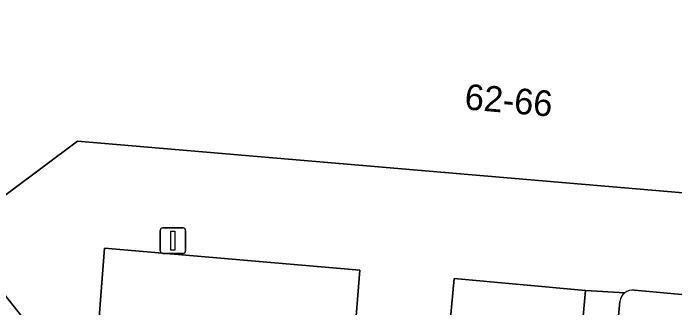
# Model space of a CAD drawing. Extents: x 159960 to 160866, y 382700 to 383354.
# Drawn here: x 160600.14 to 160625.92, y 382958.19 to 382969.69 of the extents above; entities that cross this region are included whole.
import ezdxf

# ---------------------------------------------------------------- set-up
doc = ezdxf.new("R2010")
doc.units = 0
for name, color, linetype in [('IMGEO_Groenvoorziening', 7, 'Continuous'), ('IMGEO_Lichtmast', 7, 'Continuous'), ('IMGEO_Pand', 7, 'Continuous'), ('IMGEO_Pand_nummerreeks', 7, 'Continuous'), ('IMGEO_Parkeervlak_open', 7, 'Continuous'), ('IMGEO_Voetpad_open', 7, 'Continuous')]:
    doc.layers.add(name, color=color, linetype=linetype)

msp = doc.modelspace()

# ---------------------------------------------------------------- linework, layer by layer
at = {"layer": 'IMGEO_Groenvoorziening'}
for points in [[(160628.898, 382958.466), (160624.353, 382958.876)], [(160623.786, 382958.437), (160622.878, 382948.798)]]:
    msp.add_lwpolyline(points, dxfattribs=at)
for centre, radius, start, end in [((160624.275, 382958.386), 0.496, 81.0074, 127.4205), ((160624.272, 382958.394), 0.488, 127.6252, 174.9201)]:
    msp.add_arc(centre, radius, start, end, dxfattribs=at)
at = {"layer": 'IMGEO_Lichtmast'}
for p, q in [((160605.868, 382960.411), (160605.868, 382961.211)), ((160605.868, 382961.211), (160605.868, 382960.411)), ((160605.968, 382961.311), (160606.758, 382961.311)), ((160606.758, 382961.311), (160605.968, 382961.311)), ((160606.858, 382961.211), (160606.858, 382960.411)), ((160606.858, 382960.411), (160606.858, 382961.211)), ((160606.758, 382960.311), (160605.968, 382960.311)), ((160605.968, 382960.311), (160606.758, 382960.311))]:
    msp.add_line(p, q, dxfattribs=at)
msp.add_lwpolyline([(160606.288, 382961.186), (160606.438, 382961.186), (160606.438, 382960.436), (160606.288, 382960.436), (160606.288, 382961.186)], dxfattribs=at)
for centre, start, end in [((160605.968, 382961.211), 90, 180), ((160605.968, 382961.211), 90, 180), ((160606.758, 382961.211), 0, 90), ((160606.758, 382961.211), 360, 90), ((160605.968, 382960.411), 180, 270), ((160605.968, 382960.411), 180, 270), ((160606.758, 382960.411), 270, 0), ((160606.758, 382960.411), 270, 0)]:
    msp.add_arc(centre, 0.1, start, end, dxfattribs=at)
at = {"layer": 'IMGEO_Pand'}
msp.add_lwpolyline([(160638.396, 382970.297), (160596.782, 382973.814), (160598.307, 382991.758), (160591.84, 382992.307), (160590.754, 382979.528), (160583.117, 382973.762), (160581.519, 382972.556), (160581.095, 382973.078), (160576.509, 382969.597), (160576.88, 382969.1), (160580.22, 382964.62), (160580.469, 382964.782), (160582.22, 382962.406), (160583.279, 382960.97), (160582.95, 382960.705), (160588.123, 382953.831), (160602.645, 382964.701), (160637.67, 382961.705)], close=True, dxfattribs=at)
at = {"layer": 'IMGEO_Parkeervlak_open'}
for points in [[(160593.122, 382948.675), (160588.731, 382949.069), (160588.292, 382944.252), (160593.967, 382943.753), (160594.384, 382948.45), (160603.756, 382955.43), (160613.241, 382954.607), (160613.647, 382959.665), (160603.695, 382960.517), (160603.358, 382956.122)], [(160602.285, 382955.567), (160599.752, 382958.776), (160591.899, 382952.862), (160593.973, 382950.153)]]:
    msp.add_lwpolyline(points, dxfattribs=at)
msp.add_lwpolyline([(160616.86, 382954.301), (160621.992, 382953.842), (160622.443, 382958.868), (160617.326, 382959.332)], close=True, dxfattribs=at)
at = {"layer": 'IMGEO_Voetpad_open'}
for points in [[(160634.735, 382958.383), (160637.416, 382958.19), (160637.67, 382961.705), (160602.645, 382964.701), (160588.123, 382953.831), (160583.476, 382950.353), (160583.106, 382945.445), (160582.943, 382942.36), (160585.755, 382942.145), (160593.024, 382941.591), (160593.103, 382942.628), (160601.023, 382942.023), (160600.36, 382943.19), (160593.967, 382943.753), (160588.292, 382944.252), (160588.731, 382949.069), (160593.122, 382948.675)], [(160603.358, 382956.122), (160603.695, 382960.517), (160613.647, 382959.665), (160613.241, 382954.607), (160613.072, 382952.763)], [(160616.609, 382952.466), (160616.86, 382954.301), (160617.326, 382959.332), (160622.443, 382958.868), (160623.974, 382958.78)], [(160623.974, 382958.78), (160622.443, 382958.868), (160621.992, 382953.842), (160621.318, 382946.33), (160619.805, 382946.477)], [(160624.353, 382958.876), (160628.898, 382958.466)], [(160591.899, 382952.862), (160599.752, 382958.776), (160602.285, 382955.567)], [(160622.878, 382948.798), (160623.786, 382958.437)]]:
    msp.add_lwpolyline(points, dxfattribs=at)
for centre, radius, start, end in [((160624.275, 382958.386), 0.496, 81.0074, 127.4205), ((160624.272, 382958.394), 0.488, 127.6252, 174.9201)]:
    msp.add_arc(centre, radius, start, end, dxfattribs=at)

# ---------------------------------------------------------------- texts
at = {"layer": 'IMGEO_Pand_nummerreeks'}
msp.add_text('62-66', height=1, rotation=355.1109, dxfattribs=at).set_placement((160617.706, 382965.941))

doc.saveas('drawing.dxf')
